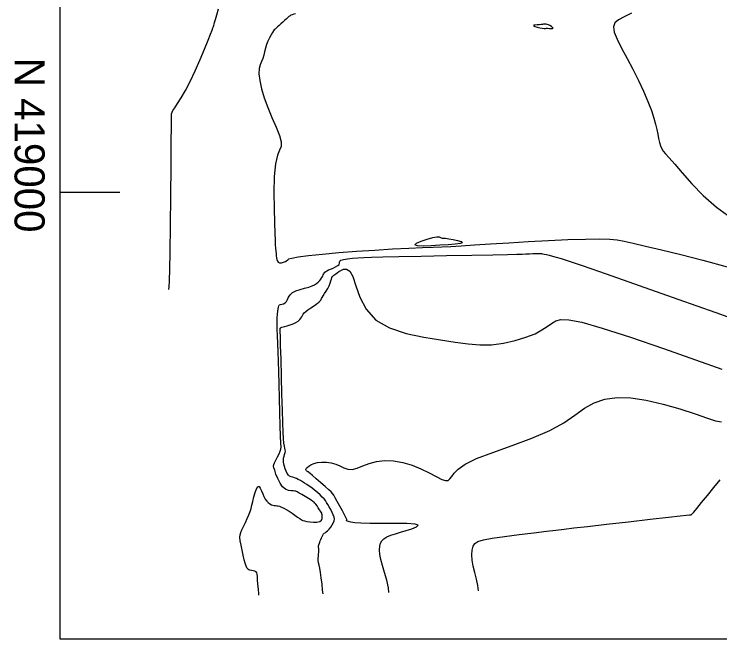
# Model space of a CAD drawing. Extents: x 2566142 to 2571431, y 418755 to 421584.
# Drawn here: x 2566141.7 to 2566493.5, y 418777.5 to 419088.7 of the extents above; entities that cross this region are included whole.
import ezdxf

# ---------------------------------------------------------------- set-up
doc = ezdxf.new("R2010")
doc.units = 0
for name, color, linetype in [('Contour_ADS_Major', 7, 'Continuous'), ('Contour_ADS_Minor', 7, 'Continuous'), ('Contour_ADS_State_Plane_Border', 7, 'Continuous')]:
    doc.layers.add(name, color=color, linetype=linetype)

msp = doc.modelspace()

# ---------------------------------------------------------------- linework, layer by layer
at = {"layer": 'Contour_ADS_Major'}
for points in [[(2566276.65, 418933.13), (2566277.88, 418933.48), (2566279.33, 418933.93), (2566280.82, 418934.48), (2566282.17, 418935.11), (2566283.24, 418935.8), (2566284.05, 418936.54), (2566284.64, 418937.28), (2566285.07, 418937.97), (2566285.4, 418938.61), (2566285.75, 418939.22), (2566286.25, 418939.87), (2566287.04, 418940.61), (2566288.19, 418941.47), (2566289.56, 418942.4), (2566290.94, 418943.29), (2566292.13, 418944.07), (2566292.98, 418944.66), (2566293.53, 418945.09), (2566293.85, 418945.4), (2566294.05, 418945.6), (2566294.18, 418945.76), (2566294.29, 418945.9), (2566294.39, 418946.05), (2566294.52, 418946.26), (2566294.69, 418946.56), (2566294.94, 418947), (2566295.3, 418947.61), (2566295.81, 418948.45), (2566296.49, 418949.52), (2566297.27, 418950.77), (2566298.04, 418952.11), (2566298.72, 418953.44), (2566299.24, 418954.68), (2566299.62, 418955.79), (2566299.91, 418956.73), (2566300.16, 418957.47), (2566300.43, 418957.99), (2566300.73, 418958.35), (2566301.08, 418958.65), (2566301.5, 418958.97), (2566302.02, 418959.37), (2566302.68, 418959.87), (2566303.53, 418960.43), (2566304.6, 418961.04), (2566305.93, 418961.59), (2566307.44, 418961.63), (2566309.01, 418960.61), (2566310.55, 418957.97), (2566312.07, 418953.43), (2566314.07, 418947.68), (2566317.16, 418941.66), (2566321.95, 418936.31), (2566328.81, 418932.36), (2566337.09, 418929.64), (2566345.88, 418927.79), (2566354.28, 418926.43), (2566361.6, 418925.28), (2566368.02, 418924.4), (2566373.93, 418923.94), (2566379.71, 418924.03), (2566385.64, 418924.78), (2566391.47, 418926.07), (2566396.82, 418927.71), (2566401.35, 418929.53), (2566404.79, 418931.38), (2566407.41, 418933.12), (2566409.59, 418934.64), (2566411.7, 418935.85), (2566414.24, 418936.57), (2566418.2, 418936.48), (2566424.67, 418935.19), (2566434.76, 418932.32), (2566448.95, 418927.73), (2566465.33, 418922.14), (2566481.37, 418916.54), (2566494.55, 418911.89)], [(2566295.68, 418799.93), (2566295.51, 418801.81), (2566295.2, 418804.78), (2566294.83, 418807.86), (2566294.45, 418810.61), (2566294.08, 418812.7), (2566293.76, 418814.25), (2566293.5, 418815.44), (2566293.35, 418816.49), (2566293.33, 418817.56), (2566293.39, 418818.66), (2566293.48, 418819.73), (2566293.56, 418820.74), (2566293.57, 418821.65), (2566293.55, 418822.44), (2566293.5, 418823.09), (2566293.48, 418823.6), (2566293.49, 418823.95), (2566293.54, 418824.22), (2566293.63, 418824.46), (2566293.75, 418824.75), (2566293.9, 418825.15), (2566294.09, 418825.67), (2566294.31, 418826.28), (2566294.57, 418826.98), (2566294.88, 418827.75), (2566295.21, 418828.52), (2566295.57, 418829.22), (2566295.94, 418829.77), (2566296.32, 418830.13), (2566296.76, 418830.4), (2566297.27, 418830.74), (2566297.91, 418831.27), (2566298.69, 418832.1), (2566299.53, 418833.15), (2566300.3, 418834.29), (2566300.91, 418835.39), (2566301.26, 418836.36), (2566301.35, 418837.26), (2566301.19, 418838.19), (2566300.81, 418839.26), (2566300.24, 418840.51), (2566299.55, 418841.87), (2566298.81, 418843.22), (2566298.11, 418844.45), (2566297.49, 418845.48), (2566296.88, 418846.37), (2566296.19, 418847.23), (2566295.32, 418848.16), (2566294.2, 418849.24), (2566292.89, 418850.42), (2566291.51, 418851.6), (2566290.13, 418852.69), (2566288.85, 418853.62), (2566287.66, 418854.42), (2566286.53, 418855.12), (2566285.45, 418855.76), (2566284.4, 418856.37), (2566283.38, 418856.94), (2566282.4, 418857.41), (2566281.47, 418857.78), (2566280.6, 418858.02), (2566279.8, 418858.24), (2566279.06, 418858.55), (2566278.4, 418859.09), (2566277.81, 418859.93), (2566277.3, 418861.01), (2566276.86, 418862.21), (2566276.49, 418863.42), (2566276.21, 418864.55), (2566276.01, 418865.61), (2566275.94, 418866.61), (2566276.02, 418867.57), (2566276.24, 418868.51), (2566276.53, 418869.42), (2566276.8, 418870.26), (2566276.94, 418871.02), (2566276.89, 418871.7), (2566276.69, 418872.47), (2566276.41, 418873.52), (2566276.14, 418875.05), (2566275.94, 418877.27), (2566275.77, 418880.51), (2566275.62, 418885.09), (2566275.44, 418891.36), (2566275.22, 418899.39), (2566274.98, 418908.25), (2566274.75, 418916.75), (2566274.56, 418923.69), (2566274.43, 418928.19), (2566274.36, 418930.61), (2566274.34, 418931.64), (2566274.34, 418931.96), (2566274.35, 418932.13), (2566274.39, 418932.27), (2566274.47, 418932.39), (2566274.6, 418932.49), (2566274.81, 418932.59), (2566275.17, 418932.71), (2566275.75, 418932.88), (2566276.65, 418933.13)]]:
    msp.add_lwpolyline(points, dxfattribs=at)
at = {"layer": 'Contour_ADS_Minor'}
for points in [[(2566218.84, 418951.56), (2566218.98, 418952.68), (2566219.18, 418956.03), (2566219.32, 418961.51), (2566219.46, 418970.36), (2566219.61, 418983.17), (2566219.79, 418998.17), (2566219.95, 419012.96), (2566220.08, 419025.14), (2566220.16, 419032.92), (2566220.2, 419036.96), (2566220.22, 419038.5), (2566220.22, 419038.79), (2566220.22, 419038.87), (2566220.22, 419038.97), (2566220.22, 419039.09), (2566220.23, 419039.23), (2566220.26, 419039.44), (2566220.43, 419039.86), (2566220.88, 419040.68), (2566221.75, 419042.05), (2566223.14, 419044.15), (2566224.98, 419047.02), (2566227.15, 419050.69), (2566229.54, 419055.2), (2566232.04, 419060.47), (2566234.47, 419066.03), (2566236.66, 419071.29), (2566238.43, 419075.68), (2566239.65, 419078.75), (2566240.41, 419080.7), (2566240.83, 419081.84), (2566241.06, 419082.52), (2566241.21, 419083.02), (2566241.38, 419083.63), (2566241.64, 419084.55), (2566242.09, 419086.04), (2566242.77, 419088.28), (2566243.61, 419091.29)], [(2566282.03, 419088.89), (2566281.09, 419088.61), (2566280.31, 419088.34), (2566279.72, 419088.11), (2566279.31, 419087.91), (2566279, 419087.73), (2566278.72, 419087.51), (2566278.37, 419087.2), (2566277.87, 419086.76), (2566277.24, 419086.19), (2566276.49, 419085.52), (2566275.64, 419084.76)], [(2566449.51, 419089.15), (2566445.82, 419087.42), (2566443.01, 419085.91), (2566441.21, 419084.37), (2566440.46, 419082.45), (2566440.82, 419079.8), (2566442.26, 419076.17), (2566444.52, 419071.71), (2566447.27, 419066.65), (2566450.17, 419061.23), (2566452.94, 419055.68), (2566455.46, 419050.26), (2566457.62, 419045.18), (2566459.36, 419040.68), (2566460.62, 419036.93), (2566461.49, 419033.82), (2566462.09, 419031.19), (2566462.54, 419028.87), (2566462.96, 419026.73), (2566463.39, 419024.76), (2566463.89, 419023.04), (2566464.5, 419021.59), (2566465.29, 419020.38), (2566466.47, 419019.04), (2566468.28, 419017.08), (2566470.97, 419014.05), (2566474.71, 419009.64), (2566479.49, 419004.23), (2566485.23, 418998.36), (2566491.83, 418992.55), (2566499.2, 418987.28)], [(2566275.64, 419084.76), (2566274.73, 419083.94), (2566273.81, 419083.11), (2566272.96, 419082.35), (2566272.27, 419081.73), (2566271.77, 419081.27), (2566271.39, 419080.86), (2566271.01, 419080.34), (2566270.52, 419079.56), (2566269.85, 419078.42), (2566269.06, 419076.96), (2566268.26, 419075.29), (2566267.56, 419073.51), (2566267.02, 419071.72), (2566266.59, 419069.96), (2566266.16, 419068.27), (2566265.64, 419066.67), (2566264.99, 419065.15), (2566264.34, 419063.52), (2566263.87, 419061.54), (2566263.76, 419058.95), (2566264.15, 419055.59), (2566265.03, 419051.55), (2566266.38, 419047.02), (2566268.13, 419042.17), (2566270.2, 419037.21), (2566272.26, 419032.45), (2566273.95, 419028.27), (2566274.88, 419025.01), (2566274.81, 419022.82), (2566274.03, 419020.93), (2566272.94, 419018.38), (2566271.97, 419014.19), (2566271.42, 419007.75), (2566271.25, 418999.9), (2566271.33, 418991.83), (2566271.5, 418984.74), (2566271.65, 418979.55), (2566271.77, 418976.05), (2566271.88, 418973.72), (2566272, 418972.07), (2566272.13, 418970.67), (2566272.27, 418969.43), (2566272.41, 418968.32), (2566272.55, 418967.32), (2566272.7, 418966.44), (2566272.93, 418965.7), (2566273.32, 418965.17), (2566273.97, 418964.89), (2566274.92, 418964.89), (2566276, 418965.12), (2566277, 418965.49), (2566277.72, 418965.92), (2566278.1, 418966.33), (2566278.68, 418966.74), (2566280.17, 418967.21), (2566283.25, 418967.76), (2566288.41, 418968.42), (2566295.35, 418969.15), (2566303.53, 418969.9), (2566312.43, 418970.6), (2566321.54, 418971.21), (2566330.36, 418971.72), (2566338.42, 418972.12), (2566345.23, 418972.42), (2566350.54, 418972.62), (2566354.96, 418972.78), (2566359.34, 418972.98), (2566364.55, 418973.27), (2566371.22, 418973.71), (2566379.23, 418974.25), (2566388.27, 418974.85), (2566398, 418975.44), (2566408.05, 418975.97), (2566417.79, 418976.4), (2566426.54, 418976.68), (2566433.6, 418976.78), (2566438.6, 418976.65), (2566442.31, 418976.25), (2566445.83, 418975.56), (2566450.25, 418974.54), (2566456.44, 418973.15), (2566464.42, 418971.34), (2566474.02, 418969.04), (2566485.05, 418966.2), (2566497.17, 418962.83)], [(2566275.54, 418853.27), (2566274.25, 418855.11), (2566273.15, 418857.33), (2566272.25, 418859.58), (2566271.59, 418861.47), (2566271.18, 418862.75), (2566271.04, 418863.61), (2566271.16, 418864.35), (2566271.55, 418865.26), (2566272.2, 418866.57), (2566272.98, 418868.11), (2566273.75, 418869.66), (2566274.36, 418870.97), (2566274.69, 418871.96), (2566274.79, 418873.12), (2566274.72, 418875.07), (2566274.55, 418878.47), (2566274.36, 418883.7), (2566274.15, 418890.26), (2566273.95, 418897.39), (2566273.76, 418904.32), (2566273.6, 418910.46), (2566273.45, 418915.8), (2566273.3, 418920.48), (2566273.16, 418924.66), (2566273.02, 418928.44), (2566272.91, 418931.82), (2566272.84, 418934.77), (2566272.85, 418937.25), (2566272.96, 418939.25), (2566273.13, 418940.8), (2566273.32, 418941.96), (2566273.5, 418942.79), (2566273.64, 418943.34), (2566273.8, 418943.68), (2566274.06, 418943.88), (2566274.5, 418944.02), (2566275.17, 418944.18), (2566275.98, 418944.42), (2566276.81, 418944.84), (2566277.52, 418945.51), (2566278.04, 418946.48), (2566278.55, 418947.65), (2566279.27, 418948.86), (2566280.42, 418949.97), (2566282.16, 418950.87), (2566284.28, 418951.59), (2566286.5, 418952.19), (2566288.55, 418952.74), (2566290.21, 418953.3), (2566291.5, 418953.89), (2566292.52, 418954.52), (2566293.35, 418955.21), (2566294.07, 418955.95), (2566294.68, 418956.73), (2566295.18, 418957.48), (2566295.56, 418958.17), (2566295.84, 418958.77), (2566296.06, 418959.27), (2566296.29, 418959.71), (2566296.6, 418960.11), (2566297.04, 418960.48), (2566297.64, 418960.85), (2566298.44, 418961.25), (2566299.46, 418961.7), (2566300.69, 418962.23), (2566301.95, 418962.81), (2566303.05, 418963.43), (2566303.75, 418964.04), (2566303.95, 418964.64), (2566303.92, 418965.2), (2566304.01, 418965.72), (2566304.59, 418966.17), (2566305.93, 418966.55), (2566307.93, 418966.86), (2566310.38, 418967.12), (2566313.1, 418967.34), (2566316.04, 418967.53), (2566319.88, 418967.7), (2566325.44, 418967.86), (2566333.56, 418968.03), (2566344.62, 418968.22), (2566357.3, 418968.41), (2566369.81, 418968.6), (2566380.39, 418968.78), (2566387.71, 418968.93), (2566392.27, 418969.07), (2566395, 418969.19), (2566396.86, 418969.29), (2566398.6, 418969.38), (2566400.29, 418969.46), (2566401.81, 418969.51), (2566403.04, 418969.52), (2566403.91, 418969.5), (2566404.55, 418969.43), (2566405.16, 418969.31), (2566405.93, 418969.13), (2566407, 418968.89), (2566408.39, 418968.58), (2566410.05, 418968.18), (2566411.97, 418967.69)], [(2566411.97, 418967.69), (2566414.34, 418967.01), (2566418.33, 418965.72), (2566425.33, 418963.34), (2566436.76, 418959.36), (2566453.26, 418953.55), (2566472.52, 418946.74), (2566491.48, 418940.02), (2566507.08, 418934.5)], [(2566328.56, 418800.59), (2566328.34, 418802.91), (2566327.46, 418806.75), (2566326.35, 418810.5), (2566325.27, 418813.98), (2566324.48, 418817.01), (2566324, 418819.6), (2566323.82, 418821.79), (2566323.93, 418823.62), (2566324.31, 418825.13), (2566325.01, 418826.37), (2566326.07, 418827.41), (2566327.55, 418828.3), (2566329.46, 418829.09), (2566331.75, 418829.84), (2566334.34, 418830.6), (2566337.17, 418831.44), (2566340.03, 418832.37), (2566342.26, 418833.31), (2566343.06, 418834.13), (2566341.64, 418834.71), (2566337.54, 418834.97), (2566331.63, 418835.01), (2566325.07, 418834.96), (2566319.07, 418834.94), (2566314.56, 418835.07), (2566311.47, 418835.31), (2566309.5, 418835.62), (2566308.34, 418835.93), (2566307.71, 418836.21), (2566307.46, 418836.44), (2566307.43, 418836.63), (2566307.5, 418836.79), (2566307.53, 418836.96), (2566307.43, 418837.3), (2566307.09, 418838.01), (2566306.41, 418839.29), (2566305.34, 418841.25), (2566304.06, 418843.58), (2566302.78, 418845.91), (2566301.72, 418847.84), (2566301, 418849.11), (2566300.42, 418849.95), (2566299.69, 418850.72), (2566298.51, 418851.78), (2566296.7, 418853.37), (2566294.52, 418855.29), (2566292.33, 418857.21), (2566290.51, 418858.8), (2566289.33, 418859.83), (2566288.69, 418860.38), (2566288.37, 418860.63), (2566288.18, 418860.75), (2566287.96, 418860.88), (2566287.7, 418861.05), (2566287.45, 418861.25), (2566287.23, 418861.48), (2566287.09, 418861.73), (2566287.09, 418862.04), (2566287.3, 418862.43), (2566287.77, 418862.93), (2566288.56, 418863.55), (2566289.68, 418864.21), (2566291.14, 418864.82), (2566292.95, 418865.29), (2566295.08, 418865.53), (2566297.41, 418865.51), (2566299.78, 418865.2), (2566302.07, 418864.58), (2566304.15, 418863.66), (2566306.12, 418862.7), (2566308.11, 418862.01), (2566310.26, 418861.89), (2566312.69, 418862.52), (2566315.46, 418863.65), (2566318.64, 418864.9), (2566322.27, 418865.89), (2566326.38, 418866.31), (2566330.84, 418866.11), (2566335.46, 418865.33), (2566340.08, 418864), (2566344.51, 418862.19), (2566348.58, 418860.19), (2566352.09, 418858.33), (2566354.86, 418856.96), (2566356.77, 418856.34), (2566358.05, 418856.44), (2566358.98, 418857.15), (2566359.85, 418858.39), (2566361.02, 418860.06), (2566363.06, 418862.12), (2566366.59, 418864.54), (2566372.25, 418867.32), (2566380.34, 418870.41), (2566389.94, 418873.79), (2566399.81, 418877.41), (2566408.7, 418881.24), (2566415.71, 418885.18), (2566421.24, 418889.01), (2566426.02, 418892.43), (2566430.78, 418895.15)], [(2566430.78, 418895.15), (2566436.14, 418896.93), (2566442.24, 418897.74), (2566449.11, 418897.58), (2566456.8, 418896.47), (2566465.18, 418894.49), (2566473.58, 418892.03), (2566481.21, 418889.52), (2566487.25, 418887.43), (2566491.26, 418886.12), (2566494.36, 418885.63)], [(2566373.16, 418801.48), (2566372.86, 418804.06), (2566372.15, 418807.25), (2566371.3, 418810.51), (2566370.54, 418813.7), (2566370.06, 418816.7), (2566369.9, 418819.4), (2566370.05, 418821.74), (2566370.51, 418823.62), (2566371.35, 418825), (2566372.93, 418826.02), (2566375.68, 418826.84), (2566380.05, 418827.64), (2566386.21, 418828.53), (2566393.43, 418829.48), (2566400.7, 418830.38), (2566407.03, 418831.15), (2566411.8, 418831.72), (2566415.93, 418832.22), (2566420.72, 418832.78), (2566427.45, 418833.55), (2566436.93, 418834.62), (2566447.96, 418835.86), (2566458.82, 418837.08), (2566467.82, 418838.09), (2566473.69, 418838.75), (2566476.87, 418839.1), (2566478.22, 418839.26), (2566478.64, 418839.3), (2566478.84, 418839.32), (2566478.98, 418839.33), (2566479.09, 418839.34), (2566479.18, 418839.35), (2566479.29, 418839.41), (2566479.65, 418839.76), (2566480.47, 418840.69), (2566482, 418842.51), (2566484.39, 418845.38), (2566487.36, 418848.98), (2566490.56, 418852.9), (2566493.63, 418856.7)], [(2566263.72, 418799.29), (2566263.68, 418799.86), (2566263.48, 418802.29), (2566263.27, 418804.78), (2566263.09, 418806.98), (2566262.99, 418808.61), (2566262.89, 418809.71), (2566262.7, 418810.43), (2566262.3, 418810.88), (2566261.65, 418811.17), (2566260.83, 418811.38), (2566259.98, 418811.54), (2566259.23, 418811.7), (2566258.68, 418811.9), (2566258.29, 418812.15), (2566258.01, 418812.48), (2566257.77, 418812.88), (2566257.52, 418813.4), (2566257.22, 418814.14), (2566256.86, 418815.27), (2566256.42, 418816.9), (2566255.88, 418819.12), (2566255.32, 418821.66), (2566254.82, 418824.2), (2566254.45, 418826.42), (2566254.3, 418828.09), (2566254.38, 418829.37), (2566254.7, 418830.54), (2566255.26, 418831.86), (2566256.06, 418833.52), (2566257, 418835.43), (2566257.93, 418837.4), (2566258.75, 418839.28), (2566259.36, 418840.94), (2566259.81, 418842.5), (2566260.21, 418844.13), (2566260.65, 418846.01), (2566261.19, 418848.23), (2566261.83, 418850.46), (2566262.5, 418852.32), (2566263.18, 418853.39), (2566263.82, 418853.4), (2566264.43, 418852.57), (2566265.03, 418851.23), (2566265.64, 418849.73), (2566266.27, 418848.35), (2566266.93, 418847.16), (2566267.62, 418846.15), (2566268.36, 418845.36), (2566269.15, 418844.76), (2566269.94, 418844.35), (2566270.71, 418844.09), (2566271.4, 418843.95), (2566272.01, 418843.89), (2566272.59, 418843.84), (2566273.22, 418843.75), (2566273.99, 418843.54), (2566274.95, 418843.16), (2566276.09, 418842.61), (2566277.37, 418841.9), (2566278.77, 418841.05), (2566280.24, 418840.08), (2566281.69, 418839.09), (2566283.03, 418838.16), (2566284.14, 418837.39), (2566284.98, 418836.86), (2566285.7, 418836.51), (2566286.52, 418836.26), (2566287.64, 418836.03), (2566289.19, 418835.79), (2566290.96, 418835.61), (2566292.67, 418835.61), (2566294.05, 418835.91), (2566294.87, 418836.57), (2566295.23, 418837.47), (2566295.29, 418838.41), (2566295.22, 418839.22), (2566295.14, 418839.77), (2566295.04, 418840.16), (2566294.84, 418840.54), (2566294.49, 418841.07), (2566293.97, 418841.85), (2566293.34, 418842.79), (2566292.69, 418843.73), (2566292.13, 418844.54), (2566291.69, 418845.11), (2566291.27, 418845.55), (2566290.68, 418845.98), (2566289.75, 418846.57), (2566288.38, 418847.4), (2566286.76, 418848.38), (2566285.14, 418849.35), (2566283.78, 418850.16), (2566282.85, 418850.7), (2566282.22, 418851.01), (2566281.63, 418851.15), (2566280.88, 418851.2), (2566279.79, 418851.26), (2566278.45, 418851.49), (2566276.98, 418852.1), (2566275.54, 418853.27)]]:
    msp.add_lwpolyline(points, dxfattribs=at)
for points in [[(2566406.05, 419083.71), (2566405.6, 419083.65), (2566405.06, 419083.59), (2566404.38, 419083.52), (2566403.51, 419083.44), (2566402.46, 419083.37), (2566401.43, 419083.28), (2566400.72, 419083.13), (2566400.58, 419082.9), (2566401.2, 419082.59), (2566402.35, 419082.23), (2566403.71, 419081.9), (2566404.96, 419081.67), (2566405.87, 419081.59), (2566406.51, 419081.6), (2566407.07, 419081.64), (2566407.69, 419081.66), (2566408.5, 419081.6), (2566409.34, 419081.53), (2566410.02, 419081.52), (2566410.33, 419081.66), (2566410.14, 419082), (2566409.56, 419082.47), (2566408.78, 419082.96), (2566408.01, 419083.37), (2566407.38, 419083.62), (2566406.88, 419083.74), (2566406.46, 419083.75), (2566406.05, 419083.71)], [(2566354.61, 418977.27), (2566355.06, 418977.16), (2566355.72, 418977.12), (2566356.76, 418977.05), (2566358.34, 418976.85), (2566360.51, 418976.47), (2566362.77, 418975.95), (2566364.49, 418975.38), (2566365.05, 418974.85), (2566363.98, 418974.42), (2566361.51, 418974.09), (2566358.01, 418973.82), (2566353.89, 418973.56), (2566349.56, 418973.32), (2566345.62, 418973.18), (2566342.72, 418973.27), (2566341.5, 418973.71), (2566342.35, 418974.56), (2566344.67, 418975.63), (2566347.64, 418976.67), (2566350.41, 418977.44), (2566352.34, 418977.75), (2566353.51, 418977.71), (2566354.17, 418977.5), (2566354.61, 418977.27)]]:
    msp.add_lwpolyline(points, close=True, dxfattribs=at)
at = {"layer": 'Contour_ADS_State_Plane_Border'}
msp.add_line((2566164.43, 419000), (2566194.43, 419000), dxfattribs=at)
msp.add_lwpolyline([(2566164.43, 418777.5), (2571407.81, 418777.5), (2571407.81, 421561.67), (2566164.43, 421561.67), (2566164.43, 418777.5)], close=True, dxfattribs=at)

# ---------------------------------------------------------------- texts
msp.add_text(' N 419000', height=15, rotation=270, dxfattribs=at).set_placement((2566141.93, 419072.5))

doc.saveas('drawing.dxf')
